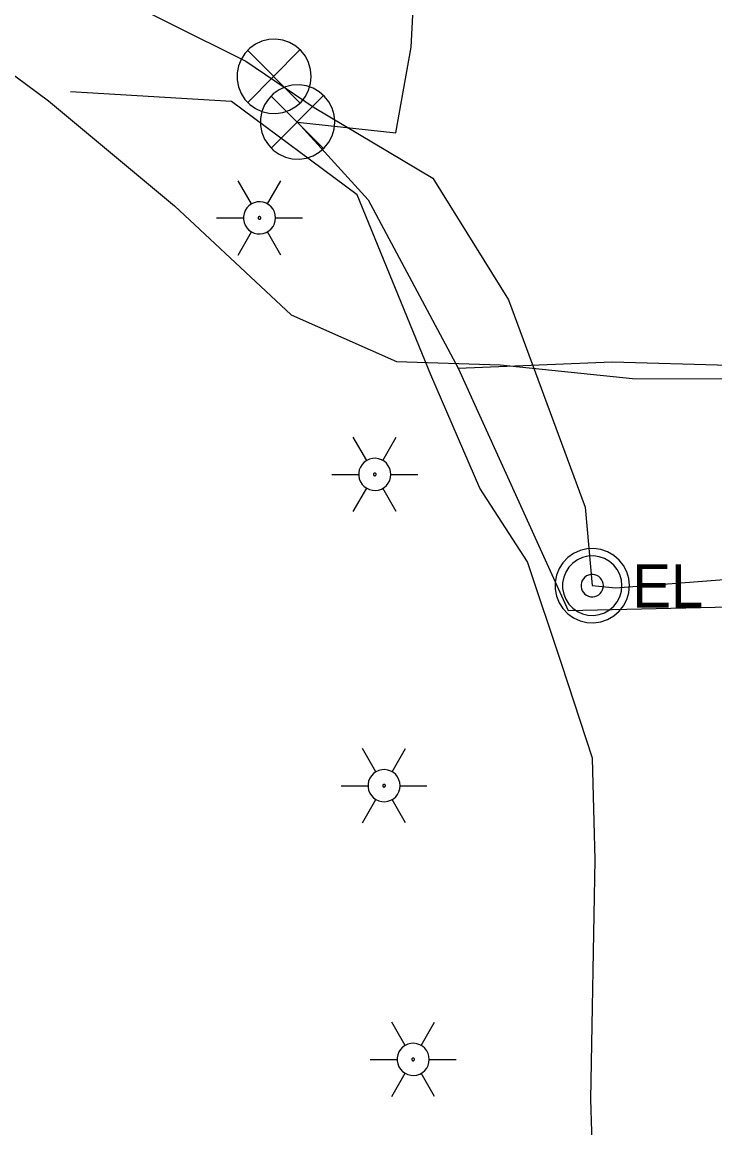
# Model space of a CAD drawing. Extents: x 596028 to 606371, y 330010 to 403088.
# Drawn here: x 601701.1 to 601762.6, y 402087.3 to 402185.5 of the extents above; entities that cross this region are included whole.
import ezdxf

# ---------------------------------------------------------------- set-up
doc = ezdxf.new("R2010")
doc.units = 0
for name, color, linetype in [('E_LTG', 7, 'Continuous'), ('E_SIG', 7, 'Continuous'), ('E_UTL_E', 7, 'Continuous'), ('E_UTL_E_UG', 7, 'Continuous'), ('E_UTL_FO_UG', 7, 'Continuous'), ('E_UTL_TV_UG', 7, 'Continuous')]:
    doc.layers.add(name, color=color, linetype=linetype)

msp = doc.modelspace()

# ---------------------------------------------------------------- linework, layer by layer
at = {"layer": 'E_LTG'}
for points in [[(601721.42, 402169.312), (601720.229, 402171.375)], [(601722.849, 402169.312), (601724.04, 402171.375)], [(601723.564, 402168.075), (601723.538, 402168.345), (601723.461, 402168.606), (601723.337, 402168.847), (601723.169, 402169.061), (601722.963, 402169.239), (601722.728, 402169.375), (601722.471, 402169.463), (601722.203, 402169.502), (601721.931, 402169.489), (601721.667, 402169.425), (601721.42, 402169.312), (601721.199, 402169.155), (601721.011, 402168.958), (601720.864, 402168.729), (601720.763, 402168.477), (601720.712, 402168.21), (601720.712, 402167.939), (601720.763, 402167.672), (601720.864, 402167.42), (601721.011, 402167.191), (601721.199, 402166.995), (601721.42, 402166.837), (601721.667, 402166.724), (601721.931, 402166.66), (601722.203, 402166.647), (601722.471, 402166.686), (601722.728, 402166.775), (601722.963, 402166.911), (601723.169, 402167.089), (601723.337, 402167.302), (601723.461, 402167.544), (601723.538, 402167.804), (601723.564, 402168.075)], [(601723.564, 402168.075), (601723.538, 402168.345), (601723.461, 402168.606), (601723.337, 402168.847), (601723.169, 402169.061), (601722.963, 402169.239), (601722.728, 402169.375), (601722.471, 402169.463), (601722.203, 402169.502), (601721.931, 402169.489), (601721.667, 402169.425), (601721.42, 402169.312), (601721.199, 402169.155), (601721.011, 402168.958), (601720.864, 402168.729), (601720.763, 402168.477), (601720.712, 402168.21), (601720.712, 402167.939), (601720.763, 402167.672), (601720.864, 402167.42), (601721.011, 402167.191), (601721.199, 402166.995), (601721.42, 402166.837), (601721.667, 402166.724), (601721.931, 402166.66), (601722.203, 402166.647), (601722.471, 402166.686), (601722.728, 402166.775), (601722.963, 402166.911), (601723.169, 402167.089), (601723.337, 402167.302), (601723.461, 402167.544), (601723.538, 402167.804), (601723.564, 402168.075)], [(601723.564, 402168.075), (601723.538, 402168.345), (601723.461, 402168.606), (601723.337, 402168.847), (601723.169, 402169.061), (601722.963, 402169.239), (601722.728, 402169.375), (601722.471, 402169.463), (601722.203, 402169.502), (601721.931, 402169.489), (601721.667, 402169.425), (601721.42, 402169.312), (601721.199, 402169.155), (601721.011, 402168.958), (601720.864, 402168.729), (601720.763, 402168.477), (601720.712, 402168.21), (601720.712, 402167.939), (601720.763, 402167.672), (601720.864, 402167.42), (601721.011, 402167.191), (601721.199, 402166.995), (601721.42, 402166.837), (601721.667, 402166.724), (601721.931, 402166.66), (601722.203, 402166.647), (601722.471, 402166.686), (601722.728, 402166.775), (601722.963, 402166.911), (601723.169, 402167.089), (601723.337, 402167.302), (601723.461, 402167.544), (601723.538, 402167.804), (601723.564, 402168.075)], [(601718.324, 402168.075), (601720.706, 402168.075)], [(601722.254, 402168.075), (601722.251, 402168.097), (601722.245, 402168.119), (601722.235, 402168.139), (601722.221, 402168.157), (601722.204, 402168.172), (601722.184, 402168.183), (601722.163, 402168.19), (601722.14, 402168.194), (601722.118, 402168.193), (601722.096, 402168.187), (601722.075, 402168.178), (601722.057, 402168.165), (601722.041, 402168.148), (601722.029, 402168.129), (601722.02, 402168.108), (601722.016, 402168.086), (601722.016, 402168.063), (601722.02, 402168.041), (601722.029, 402168.02), (601722.041, 402168.001), (601722.057, 402167.985), (601722.075, 402167.972), (601722.096, 402167.962), (601722.118, 402167.957), (601722.14, 402167.956), (601722.163, 402167.959), (601722.184, 402167.966), (601722.204, 402167.978), (601722.221, 402167.992), (601722.235, 402168.01), (601722.245, 402168.03), (601722.251, 402168.052), (601722.254, 402168.075)], [(601723.564, 402168.075), (601725.945, 402168.075)], [(601720.229, 402164.775), (601721.42, 402166.837)], [(601724.04, 402164.775), (601722.849, 402166.837)], [(601731.656, 402146.533), (601730.465, 402148.596)], [(601733.085, 402146.533), (601734.276, 402148.596)], [(601733.8, 402145.296), (601733.774, 402145.566), (601733.697, 402145.827), (601733.573, 402146.068), (601733.405, 402146.282), (601733.199, 402146.46), (601732.964, 402146.596), (601732.707, 402146.684), (601732.439, 402146.723), (601732.167, 402146.71), (601731.903, 402146.646), (601731.656, 402146.533), (601731.435, 402146.376), (601731.247, 402146.179), (601731.1, 402145.951), (601730.999, 402145.698), (601730.948, 402145.432), (601730.948, 402145.16), (601730.999, 402144.893), (601731.1, 402144.641), (601731.247, 402144.412), (601731.435, 402144.216), (601731.656, 402144.058), (601731.903, 402143.945), (601732.167, 402143.881), (601732.439, 402143.868), (601732.707, 402143.907), (601732.964, 402143.996), (601733.199, 402144.132), (601733.405, 402144.31), (601733.573, 402144.523), (601733.697, 402144.765), (601733.774, 402145.025), (601733.8, 402145.296)], [(601733.8, 402145.296), (601733.774, 402145.566), (601733.697, 402145.827), (601733.573, 402146.068), (601733.405, 402146.282), (601733.199, 402146.46), (601732.964, 402146.596), (601732.707, 402146.684), (601732.439, 402146.723), (601732.167, 402146.71), (601731.903, 402146.646), (601731.656, 402146.533), (601731.435, 402146.376), (601731.247, 402146.179), (601731.1, 402145.951), (601730.999, 402145.698), (601730.948, 402145.432), (601730.948, 402145.16), (601730.999, 402144.893), (601731.1, 402144.641), (601731.247, 402144.412), (601731.435, 402144.216), (601731.656, 402144.058), (601731.903, 402143.945), (601732.167, 402143.881), (601732.439, 402143.868), (601732.707, 402143.907), (601732.964, 402143.996), (601733.199, 402144.132), (601733.405, 402144.31), (601733.573, 402144.523), (601733.697, 402144.765), (601733.774, 402145.025), (601733.8, 402145.296)], [(601733.8, 402145.296), (601733.774, 402145.566), (601733.697, 402145.827), (601733.573, 402146.068), (601733.405, 402146.282), (601733.199, 402146.46), (601732.964, 402146.596), (601732.707, 402146.684), (601732.439, 402146.723), (601732.167, 402146.71), (601731.903, 402146.646), (601731.656, 402146.533), (601731.435, 402146.376), (601731.247, 402146.179), (601731.1, 402145.951), (601730.999, 402145.698), (601730.948, 402145.432), (601730.948, 402145.16), (601730.999, 402144.893), (601731.1, 402144.641), (601731.247, 402144.412), (601731.435, 402144.216), (601731.656, 402144.058), (601731.903, 402143.945), (601732.167, 402143.881), (601732.439, 402143.868), (601732.707, 402143.907), (601732.964, 402143.996), (601733.199, 402144.132), (601733.405, 402144.31), (601733.573, 402144.523), (601733.697, 402144.765), (601733.774, 402145.025), (601733.8, 402145.296)], [(601728.56, 402145.296), (601730.942, 402145.296)], [(601732.49, 402145.296), (601732.487, 402145.318), (601732.481, 402145.34), (601732.471, 402145.36), (601732.457, 402145.378), (601732.44, 402145.393), (601732.42, 402145.404), (601732.399, 402145.411), (601732.376, 402145.415), (601732.354, 402145.414), (601732.332, 402145.408), (601732.311, 402145.399), (601732.293, 402145.386), (601732.277, 402145.369), (601732.265, 402145.35), (601732.256, 402145.329), (601732.252, 402145.307), (601732.252, 402145.284), (601732.256, 402145.262), (601732.265, 402145.241), (601732.277, 402145.222), (601732.293, 402145.206), (601732.311, 402145.193), (601732.332, 402145.183), (601732.354, 402145.178), (601732.376, 402145.177), (601732.399, 402145.18), (601732.42, 402145.187), (601732.44, 402145.199), (601732.457, 402145.214), (601732.471, 402145.231), (601732.481, 402145.251), (601732.487, 402145.273), (601732.49, 402145.296)], [(601733.8, 402145.296), (601736.181, 402145.296)], [(601730.465, 402141.996), (601731.656, 402144.058)], [(601734.276, 402141.996), (601733.085, 402144.058)], [(601732.479, 402118.886), (601731.288, 402120.949)], [(601733.908, 402118.886), (601735.099, 402120.949)], [(601734.623, 402117.649), (601734.597, 402117.919), (601734.52, 402118.18), (601734.396, 402118.421), (601734.228, 402118.635), (601734.022, 402118.813), (601733.787, 402118.949), (601733.53, 402119.037), (601733.262, 402119.076), (601732.99, 402119.063), (601732.726, 402118.999), (601732.479, 402118.886), (601732.258, 402118.729), (601732.07, 402118.532), (601731.923, 402118.304), (601731.822, 402118.051), (601731.771, 402117.785), (601731.771, 402117.513), (601731.822, 402117.246), (601731.923, 402116.994), (601732.07, 402116.765), (601732.258, 402116.569), (601732.479, 402116.411), (601732.726, 402116.298), (601732.99, 402116.234), (601733.262, 402116.221), (601733.53, 402116.26), (601733.787, 402116.349), (601734.022, 402116.485), (601734.228, 402116.663), (601734.396, 402116.876), (601734.52, 402117.118), (601734.597, 402117.378), (601734.623, 402117.649)], [(601734.623, 402117.649), (601734.597, 402117.919), (601734.52, 402118.18), (601734.396, 402118.421), (601734.228, 402118.635), (601734.022, 402118.813), (601733.787, 402118.949), (601733.53, 402119.037), (601733.262, 402119.076), (601732.99, 402119.063), (601732.726, 402118.999), (601732.479, 402118.886), (601732.258, 402118.729), (601732.07, 402118.532), (601731.923, 402118.304), (601731.822, 402118.051), (601731.771, 402117.785), (601731.771, 402117.513), (601731.822, 402117.246), (601731.923, 402116.994), (601732.07, 402116.765), (601732.258, 402116.569), (601732.479, 402116.411), (601732.726, 402116.298), (601732.99, 402116.234), (601733.262, 402116.221), (601733.53, 402116.26), (601733.787, 402116.349), (601734.022, 402116.485), (601734.228, 402116.663), (601734.396, 402116.876), (601734.52, 402117.118), (601734.597, 402117.378), (601734.623, 402117.649)], [(601734.623, 402117.649), (601734.597, 402117.919), (601734.52, 402118.18), (601734.396, 402118.421), (601734.228, 402118.635), (601734.022, 402118.813), (601733.787, 402118.949), (601733.53, 402119.037), (601733.262, 402119.076), (601732.99, 402119.063), (601732.726, 402118.999), (601732.479, 402118.886), (601732.258, 402118.729), (601732.07, 402118.532), (601731.923, 402118.304), (601731.822, 402118.051), (601731.771, 402117.785), (601731.771, 402117.513), (601731.822, 402117.246), (601731.923, 402116.994), (601732.07, 402116.765), (601732.258, 402116.569), (601732.479, 402116.411), (601732.726, 402116.298), (601732.99, 402116.234), (601733.262, 402116.221), (601733.53, 402116.26), (601733.787, 402116.349), (601734.022, 402116.485), (601734.228, 402116.663), (601734.396, 402116.876), (601734.52, 402117.118), (601734.597, 402117.378), (601734.623, 402117.649)], [(601729.383, 402117.649), (601731.765, 402117.649)], [(601733.313, 402117.649), (601733.31, 402117.671), (601733.304, 402117.693), (601733.294, 402117.713), (601733.28, 402117.731), (601733.263, 402117.746), (601733.243, 402117.757), (601733.222, 402117.764), (601733.199, 402117.768), (601733.177, 402117.767), (601733.155, 402117.761), (601733.134, 402117.752), (601733.116, 402117.739), (601733.1, 402117.722), (601733.088, 402117.703), (601733.079, 402117.682), (601733.075, 402117.66), (601733.075, 402117.637), (601733.079, 402117.615), (601733.088, 402117.594), (601733.1, 402117.575), (601733.116, 402117.559), (601733.134, 402117.546), (601733.155, 402117.536), (601733.177, 402117.531), (601733.199, 402117.53), (601733.222, 402117.533), (601733.243, 402117.54), (601733.263, 402117.552), (601733.28, 402117.567), (601733.294, 402117.584), (601733.304, 402117.605), (601733.31, 402117.626), (601733.313, 402117.649)], [(601734.623, 402117.649), (601737.004, 402117.649)], [(601731.288, 402114.349), (601732.479, 402116.411)], [(601735.099, 402114.349), (601733.908, 402116.411)], [(601735.063, 402094.581), (601733.872, 402096.644)], [(601736.492, 402094.581), (601737.683, 402096.644)], [(601737.207, 402093.344), (601737.181, 402093.614), (601737.104, 402093.875), (601736.98, 402094.116), (601736.812, 402094.33), (601736.606, 402094.508), (601736.371, 402094.644), (601736.114, 402094.733), (601735.846, 402094.771), (601735.574, 402094.758), (601735.31, 402094.694), (601735.063, 402094.581), (601734.842, 402094.424), (601734.654, 402094.227), (601734.507, 402093.999), (601734.406, 402093.746), (601734.355, 402093.48), (601734.355, 402093.208), (601734.406, 402092.941), (601734.507, 402092.689), (601734.654, 402092.46), (601734.842, 402092.264), (601735.063, 402092.106), (601735.31, 402091.993), (601735.574, 402091.929), (601735.846, 402091.916), (601736.114, 402091.955), (601736.371, 402092.044), (601736.606, 402092.18), (601736.812, 402092.358), (601736.98, 402092.571), (601737.104, 402092.813), (601737.181, 402093.073), (601737.207, 402093.344)], [(601737.207, 402093.344), (601737.181, 402093.614), (601737.104, 402093.875), (601736.98, 402094.116), (601736.812, 402094.33), (601736.606, 402094.508), (601736.371, 402094.644), (601736.114, 402094.733), (601735.846, 402094.771), (601735.574, 402094.758), (601735.31, 402094.694), (601735.063, 402094.581), (601734.842, 402094.424), (601734.654, 402094.227), (601734.507, 402093.999), (601734.406, 402093.746), (601734.355, 402093.48), (601734.355, 402093.208), (601734.406, 402092.941), (601734.507, 402092.689), (601734.654, 402092.46), (601734.842, 402092.264), (601735.063, 402092.106), (601735.31, 402091.993), (601735.574, 402091.929), (601735.846, 402091.916), (601736.114, 402091.955), (601736.371, 402092.044), (601736.606, 402092.18), (601736.812, 402092.358), (601736.98, 402092.571), (601737.104, 402092.813), (601737.181, 402093.073), (601737.207, 402093.344)], [(601737.207, 402093.344), (601737.181, 402093.614), (601737.104, 402093.875), (601736.98, 402094.116), (601736.812, 402094.33), (601736.606, 402094.508), (601736.371, 402094.644), (601736.114, 402094.733), (601735.846, 402094.771), (601735.574, 402094.758), (601735.31, 402094.694), (601735.063, 402094.581), (601734.842, 402094.424), (601734.654, 402094.227), (601734.507, 402093.999), (601734.406, 402093.746), (601734.355, 402093.48), (601734.355, 402093.208), (601734.406, 402092.941), (601734.507, 402092.689), (601734.654, 402092.46), (601734.842, 402092.264), (601735.063, 402092.106), (601735.31, 402091.993), (601735.574, 402091.929), (601735.846, 402091.916), (601736.114, 402091.955), (601736.371, 402092.044), (601736.606, 402092.18), (601736.812, 402092.358), (601736.98, 402092.571), (601737.104, 402092.813), (601737.181, 402093.073), (601737.207, 402093.344)], [(601731.967, 402093.344), (601734.349, 402093.344)], [(601735.897, 402093.344), (601735.894, 402093.366), (601735.888, 402093.388), (601735.878, 402093.408), (601735.864, 402093.426), (601735.847, 402093.441), (601735.827, 402093.452), (601735.806, 402093.46), (601735.783, 402093.463), (601735.761, 402093.462), (601735.739, 402093.456), (601735.718, 402093.447), (601735.7, 402093.434), (601735.684, 402093.417), (601735.672, 402093.398), (601735.663, 402093.377), (601735.659, 402093.355), (601735.659, 402093.332), (601735.663, 402093.31), (601735.672, 402093.289), (601735.684, 402093.27), (601735.7, 402093.254), (601735.718, 402093.241), (601735.739, 402093.231), (601735.761, 402093.226), (601735.783, 402093.225), (601735.806, 402093.228), (601735.827, 402093.235), (601735.847, 402093.247), (601735.864, 402093.262), (601735.878, 402093.279), (601735.888, 402093.3), (601735.894, 402093.321), (601735.897, 402093.344)], [(601737.207, 402093.344), (601739.588, 402093.344)], [(601733.872, 402090.044), (601735.063, 402092.106)], [(601737.683, 402090.044), (601736.492, 402092.106)]]:
    msp.add_lwpolyline(points, dxfattribs=at)
at = {"layer": 'E_SIG'}
for points in [[(601726.736, 402180.642), (601726.676, 402181.266), (601726.499, 402181.868), (601726.212, 402182.426), (601725.824, 402182.919), (601725.35, 402183.33), (601724.806, 402183.644), (601724.214, 402183.849), (601723.593, 402183.938), (601722.966, 402183.908), (601722.356, 402183.76), (601721.786, 402183.5), (601721.274, 402183.136), (601720.842, 402182.682), (601720.502, 402182.154), (601720.269, 402181.572), (601720.15, 402180.956), (601720.15, 402180.328), (601720.269, 402179.712), (601720.502, 402179.13), (601720.842, 402178.602), (601721.274, 402178.148), (601721.786, 402177.784), (601722.356, 402177.523), (601722.966, 402177.375), (601723.593, 402177.346), (601724.214, 402177.435), (601724.806, 402177.64), (601725.35, 402177.954), (601725.824, 402178.365), (601726.212, 402178.858), (601726.499, 402179.415), (601726.676, 402180.017), (601726.736, 402180.642)], [(601725.698, 402182.976), (601721.088, 402178.319)], [(601721.088, 402182.929), (601725.741, 402178.276)], [(601728.818, 402176.591), (601728.758, 402177.215), (601728.581, 402177.817), (601728.294, 402178.375), (601727.906, 402178.868), (601727.432, 402179.279), (601726.888, 402179.593), (601726.296, 402179.798), (601725.675, 402179.887), (601725.048, 402179.857), (601724.438, 402179.709), (601723.868, 402179.449), (601723.356, 402179.085), (601722.924, 402178.631), (601722.584, 402178.103), (601722.351, 402177.521), (601722.232, 402176.905), (601722.232, 402176.277), (601722.351, 402175.661), (601722.584, 402175.079), (601722.924, 402174.551), (601723.356, 402174.097), (601723.868, 402173.733), (601724.438, 402173.472), (601725.048, 402173.324), (601725.675, 402173.295), (601726.296, 402173.384), (601726.888, 402173.589), (601727.432, 402173.903), (601727.906, 402174.314), (601728.294, 402174.807), (601728.581, 402175.364), (601728.758, 402175.966), (601728.818, 402176.591)], [(601727.78, 402178.925), (601723.17, 402174.268)], [(601723.17, 402178.878), (601727.823, 402174.225)]]:
    msp.add_lwpolyline(points, dxfattribs=at)
at = {"layer": 'E_UTL_E'}
for points in [[(601754.979, 402135.415), (601754.92, 402136.039), (601754.743, 402136.641), (601754.455, 402137.199), (601754.067, 402137.692), (601753.593, 402138.103), (601753.05, 402138.417), (601752.457, 402138.622), (601751.836, 402138.711), (601751.21, 402138.681), (601750.6, 402138.533), (601750.029, 402138.273), (601749.518, 402137.909), (601749.085, 402137.455), (601748.746, 402136.927), (601748.513, 402136.345), (601748.394, 402135.729), (601748.394, 402135.101), (601748.513, 402134.485), (601748.746, 402133.903), (601749.085, 402133.375), (601749.518, 402132.921), (601750.029, 402132.557), (601750.6, 402132.296), (601751.21, 402132.148), (601751.836, 402132.119), (601752.457, 402132.208), (601753.05, 402132.413), (601753.593, 402132.727), (601754.067, 402133.138), (601754.455, 402133.631), (601754.743, 402134.188), (601754.92, 402134.79), (601754.979, 402135.415)], [(601754.979, 402135.415), (601754.92, 402136.039), (601754.743, 402136.641), (601754.455, 402137.199), (601754.067, 402137.692), (601753.593, 402138.103), (601753.05, 402138.417), (601752.457, 402138.622), (601751.836, 402138.711), (601751.21, 402138.681), (601750.6, 402138.533), (601750.029, 402138.273), (601749.518, 402137.909), (601749.085, 402137.455), (601748.746, 402136.927), (601748.513, 402136.345), (601748.394, 402135.729), (601748.394, 402135.101), (601748.513, 402134.485), (601748.746, 402133.903), (601749.085, 402133.375), (601749.518, 402132.921), (601750.029, 402132.557), (601750.6, 402132.296), (601751.21, 402132.148), (601751.836, 402132.119), (601752.457, 402132.208), (601753.05, 402132.413), (601753.593, 402132.727), (601754.067, 402133.138), (601754.455, 402133.631), (601754.743, 402134.188), (601754.92, 402134.79), (601754.979, 402135.415)], [(601754.319, 402135.415), (601754.271, 402135.914), (601754.13, 402136.396), (601753.9, 402136.842), (601753.59, 402137.237), (601753.211, 402137.565), (601752.776, 402137.816), (601752.302, 402137.98), (601751.805, 402138.052), (601751.303, 402138.028), (601750.816, 402137.91), (601750.359, 402137.701), (601749.95, 402137.41), (601749.604, 402137.047), (601749.333, 402136.625), (601749.146, 402136.159), (601749.051, 402135.666), (601749.051, 402135.164), (601749.146, 402134.671), (601749.333, 402134.205), (601749.604, 402133.783), (601749.95, 402133.42), (601750.359, 402133.129), (601750.816, 402132.92), (601751.303, 402132.802), (601751.805, 402132.778), (601752.302, 402132.849), (601752.776, 402133.013), (601753.211, 402133.264), (601753.59, 402133.593), (601753.9, 402133.988), (601754.13, 402134.434), (601754.271, 402134.915), (601754.319, 402135.415)], [(601754.319, 402135.415), (601754.271, 402135.914), (601754.13, 402136.396), (601753.9, 402136.842), (601753.59, 402137.237), (601753.211, 402137.565), (601752.776, 402137.816), (601752.302, 402137.98), (601751.805, 402138.052), (601751.303, 402138.028), (601750.816, 402137.91), (601750.359, 402137.701), (601749.95, 402137.41), (601749.604, 402137.047), (601749.333, 402136.625), (601749.146, 402136.159), (601749.051, 402135.666), (601749.051, 402135.164), (601749.146, 402134.671), (601749.333, 402134.205), (601749.604, 402133.783), (601749.95, 402133.42), (601750.359, 402133.129), (601750.816, 402132.92), (601751.303, 402132.802), (601751.805, 402132.778), (601752.302, 402132.849), (601752.776, 402133.013), (601753.211, 402133.264), (601753.59, 402133.593), (601753.9, 402133.988), (601754.13, 402134.434), (601754.271, 402134.915), (601754.319, 402135.415)], [(601752.669, 402135.415), (601752.651, 402135.602), (601752.598, 402135.783), (601752.512, 402135.95), (601752.396, 402136.098), (601752.253, 402136.221), (601752.09, 402136.315), (601751.913, 402136.377), (601751.726, 402136.404), (601751.538, 402136.395), (601751.355, 402136.35), (601751.184, 402136.272), (601751.031, 402136.163), (601750.901, 402136.027), (601750.799, 402135.869), (601750.729, 402135.694), (601750.694, 402135.509), (601750.694, 402135.321), (601750.729, 402135.136), (601750.799, 402134.961), (601750.901, 402134.803), (601751.031, 402134.667), (601751.184, 402134.558), (601751.355, 402134.479), (601751.538, 402134.435), (601751.726, 402134.426), (601751.913, 402134.453), (601752.09, 402134.514), (601752.253, 402134.608), (601752.396, 402134.732), (601752.512, 402134.88), (601752.598, 402135.047), (601752.651, 402135.228), (601752.669, 402135.415)], [(601752.669, 402135.415), (601752.651, 402135.602), (601752.598, 402135.783), (601752.512, 402135.95), (601752.396, 402136.098), (601752.253, 402136.221), (601752.09, 402136.315), (601751.913, 402136.377), (601751.726, 402136.404), (601751.538, 402136.395), (601751.355, 402136.35), (601751.184, 402136.272), (601751.031, 402136.163), (601750.901, 402136.027), (601750.799, 402135.869), (601750.729, 402135.694), (601750.694, 402135.509), (601750.694, 402135.321), (601750.729, 402135.136), (601750.799, 402134.961), (601750.901, 402134.803), (601751.031, 402134.667), (601751.184, 402134.558), (601751.355, 402134.479), (601751.538, 402134.435), (601751.726, 402134.426), (601751.913, 402134.453), (601752.09, 402134.514), (601752.253, 402134.608), (601752.396, 402134.732), (601752.512, 402134.88), (601752.598, 402135.047), (601752.651, 402135.228), (601752.669, 402135.415)]]:
    msp.add_lwpolyline(points, dxfattribs=at)
at = {"layer": 'E_UTL_E_UG'}
for points in [[(601663.934, 402198.264), (601672.954, 402193.549), (601685.556, 402192.976), (601700.416, 402192.233), (601720.916, 402181.979), (601726.976, 402177.88), (601737.539, 402171.609), (601744.25, 402160.797), (601751.046, 402142.389), (601751.677, 402135.414), (601753.744, 402135.228)], [(601695.659, 402184.19), (601703.392, 402178.467), (601714.582, 402169.141), (601724.935, 402159.473), (601734.311, 402155.327), (601743.518, 402155.031), (601755.25, 402153.823), (601791.291, 402153.763), (601847.037, 402155.284), (601855.729, 402155.231), (601870.223, 402155.215), (601878.928, 402157.805), (601888.489, 402163.801), (601899.414, 402173.55), (601908.245, 402179.434), (601914.829, 402182.291), (601935.472, 402184.875), (601973.987, 402188.126), (602009.199, 402189.814)], [(601753.744, 402135.228), (601783.078, 402137.467), (601793.834, 402137.792), (601826.928, 402138.903), (601845.967, 402139.756), (601853.879, 402140.954), (601861.716, 402146.023), (601872.024, 402160.096), (601887.038, 402174.71)]]:
    msp.add_lwpolyline(points, dxfattribs=at)
at = {"layer": 'E_UTL_FO_UG'}
msp.add_lwpolyline([(601752.077, 402072.389), (601751.57, 402089.808), (601751.944, 402111.066), (601751.706, 402120.086), (601748.98, 402128.404), (601745.947, 402137.52), (601741.714, 402144.08), (601737.345, 402154.145), (601730.816, 402170.135), (601719.637, 402178.421), (601705.359, 402179.275)], dxfattribs=at)
at = {"layer": 'E_UTL_TV_UG'}
for points in [[(601725.518, 402176.591), (601734.23, 402175.617), (601735.592, 402183.235), (601736.854, 402207.047), (601737.26, 402211.295), (601739.774, 402229.566), (601742.837, 402304.524), (601744.258, 402357.408)], [(601725.518, 402176.591), (601731.772, 402169.671), (601739.785, 402154.729)], [(601739.785, 402154.729), (601753.465, 402155.3), (601784.627, 402154.396), (601861.049, 402156.146), (601882.472, 402156.294), (601888.125, 402155.41)], [(601739.785, 402154.729), (601749.55, 402133.195), (601877.374, 402136.11)]]:
    msp.add_lwpolyline(points, dxfattribs=at)

# ---------------------------------------------------------------- texts
at = {"layer": 'E_UTL_E'}
msp.add_text('EL', height=3.8491, dxfattribs=at).set_placement((601755.243, 402133.469))
msp.add_text('EL', height=3.8491, dxfattribs=at).set_placement((601755.243, 402133.469))

doc.saveas('drawing.dxf')
